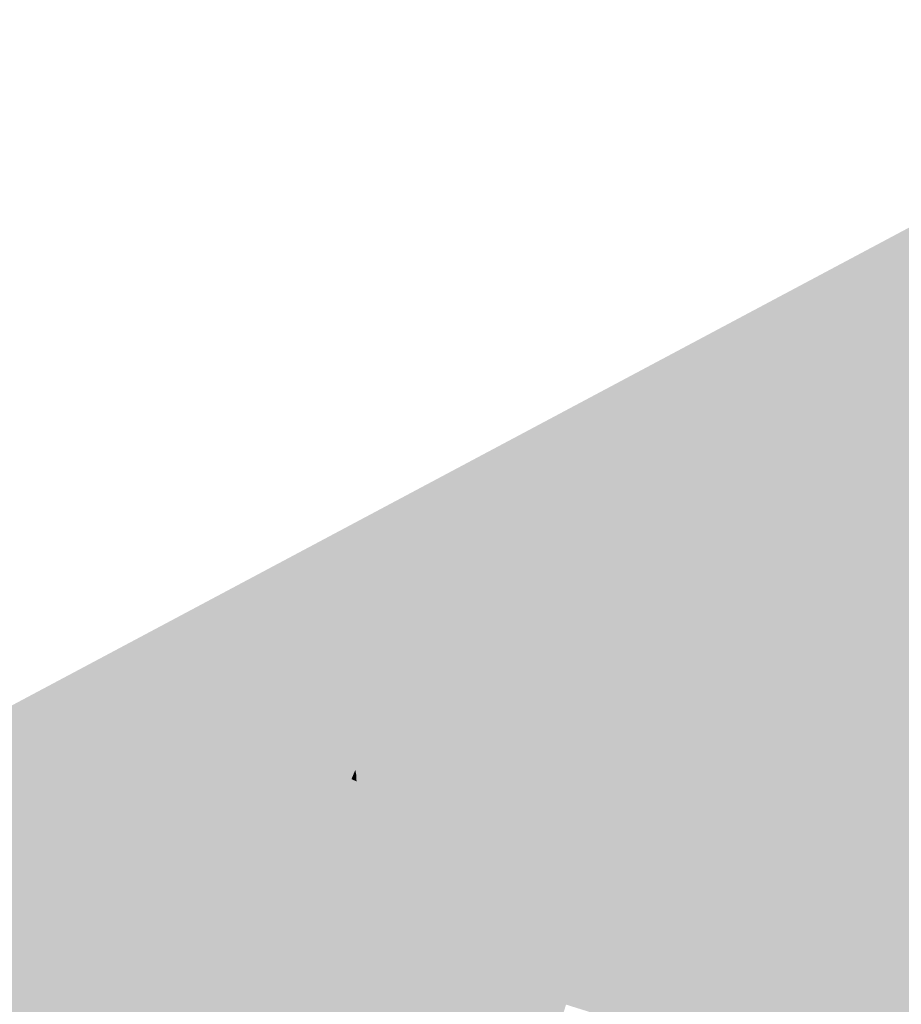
# Model space of a CAD drawing. Header units: metres. Extents: x 164696 to 183842, y 382615 to 387356.
# Tile 352 of 656: x 182624.67 to 182626.34, y 386603.9 to 386605.77. Entities that reach past the tile are written whole.
import ezdxf

# ---------------------------------------------------------------- set-up
doc = ezdxf.new("R2010")
doc.units = ezdxf.units.M
doc.layers.add('C3D-SURFACE_TINSURFACE', color=7, linetype='Continuous')

msp = doc.modelspace()

# ---------------------------------------------------------------- linework, layer by layer
at = {"layer": 'C3D-SURFACE_TINSURFACE', "color": 11, "linetype": 'Continuous', "lineweight": -3, "true_color": 0xff8585}
for points in [[(182628.925, 386606.741), (182623.5873, 386603.8967), (182625.2347, 386604.7254)], [(182628.925, 386606.741), (182625.2347, 386604.7254), (182627.1891, 386605.7582)], [(182626.3663, 386604.9365), (182627.1891, 386605.7582), (182625.2347, 386604.7254)], [(182626.3663, 386604.9365), (182625.2347, 386604.7254), (182626.3306, 386604.9172)], [(182626.3094, 386604.5599), (182626.3663, 386604.9365), (182626.3306, 386604.9172)], [(182626.3094, 386604.5599), (182626.3704, 386604.5085), (182626.3663, 386604.9365)], [(182625.2347, 386604.7254), (182626.2948, 386604.8978), (182626.3306, 386604.9172)], [(182626.3094, 386604.5599), (182626.3306, 386604.9172), (182626.2948, 386604.8978)], [(182625.2347, 386604.7254), (182626.2591, 386604.8785), (182626.2948, 386604.8978)], [(182626.3094, 386604.5599), (182626.2948, 386604.8978), (182626.2591, 386604.8785)], [(182626.2234, 386604.8591), (182626.2591, 386604.8785), (182625.2347, 386604.7254)], [(182626.3094, 386604.5599), (182626.2591, 386604.8785), (182626.2234, 386604.8591)], [(182626.1877, 386604.8398), (182626.2234, 386604.8591), (182625.2347, 386604.7254)], [(182626.3094, 386604.5599), (182626.2234, 386604.8591), (182626.1877, 386604.8398)], [(182626.1519, 386604.8204), (182626.1877, 386604.8398), (182625.2347, 386604.7254)], [(182626.3094, 386604.5599), (182626.1877, 386604.8398), (182626.1519, 386604.8204)], [(182626.0797, 386604.7752), (182626.1519, 386604.8204), (182625.2347, 386604.7254)], [(182626.0797, 386604.7752), (182626.118, 386604.7978), (182626.1519, 386604.8204)], [(182626.3094, 386604.5599), (182626.1519, 386604.8204), (182626.118, 386604.7978)], [(182626.3094, 386604.5599), (182626.118, 386604.7978), (182626.0797, 386604.7752)], [(182626.0797, 386604.7752), (182625.2347, 386604.7254), (182626.0414, 386604.7526)], [(182626.3094, 386604.5599), (182626.0797, 386604.7752), (182626.0414, 386604.7526)], [(182626.003, 386604.73), (182626.0414, 386604.7526), (182625.2347, 386604.7254)], [(182626.3094, 386604.5599), (182626.0414, 386604.7526), (182626.003, 386604.73)], [(182625.2347, 386604.7254), (182623.5873, 386603.8967), (182623.9326, 386603.9433)], [(182625.2347, 386604.7254), (182623.9326, 386603.9433), (182625.1224, 386604.5418)], [(182624.9331, 386604.1205), (182625.2347, 386604.7254), (182625.0248, 386604.3357)], [(182624.9673, 386604.1392), (182625.2347, 386604.7254), (182624.9331, 386604.1205)], [(182624.9673, 386604.1392), (182625.0016, 386604.1579), (182625.2347, 386604.7254)], [(182625.0016, 386604.1579), (182625.0358, 386604.1766), (182625.2347, 386604.7254)], [(182625.2347, 386604.7254), (182625.1191, 386604.5247), (182625.0248, 386604.3357)], [(182625.0358, 386604.1766), (182625.07, 386604.1953), (182625.2347, 386604.7254)], [(182625.07, 386604.1953), (182625.2507, 386604.6958), (182625.2347, 386604.7254)], [(182625.2347, 386604.7254), (182625.1224, 386604.5418), (182625.1191, 386604.5247)], [(182625.9647, 386604.7074), (182626.003, 386604.73), (182625.2347, 386604.7254)], [(182625.7428, 386604.5799), (182625.2347, 386604.7254), (182625.2507, 386604.6958)], [(182625.7428, 386604.5799), (182625.7789, 386604.6), (182625.2347, 386604.7254)], [(182625.7789, 386604.6), (182625.8149, 386604.6201), (182625.2347, 386604.7254)], [(182625.851, 386604.6402), (182625.2347, 386604.7254), (182625.8149, 386604.6201)], [(182625.851, 386604.6402), (182625.8881, 386604.6622), (182625.2347, 386604.7254)], [(182625.8881, 386604.6622), (182625.9264, 386604.6848), (182625.2347, 386604.7254)], [(182625.9264, 386604.6848), (182625.9647, 386604.7074), (182625.2347, 386604.7254)], [(182626.3094, 386604.5599), (182626.003, 386604.73), (182625.9647, 386604.7074)], [(182626.3094, 386604.5599), (182625.9647, 386604.7074), (182625.9264, 386604.6848)], [(182625.07, 386604.1953), (182625.1077, 386604.2151), (182625.2507, 386604.6958)], [(182625.1077, 386604.2151), (182625.146, 386604.237), (182625.2507, 386604.6958)], [(182625.2667, 386604.6661), (182625.2507, 386604.6958), (182625.146, 386604.237)], [(182625.7068, 386604.5598), (182625.2507, 386604.6958), (182625.2667, 386604.6661)], [(182625.7068, 386604.5598), (182625.7428, 386604.5799), (182625.2507, 386604.6958)], [(182626.3094, 386604.5599), (182625.9264, 386604.6848), (182625.8881, 386604.6622)], [(182625.2667, 386604.6661), (182625.146, 386604.237), (182625.2143, 386604.4367)], [(182625.2667, 386604.6661), (182625.2143, 386604.4367), (182625.2787, 386604.6439)], [(182625.6708, 386604.5397), (182625.2667, 386604.6661), (182625.2787, 386604.6439)], [(182625.7068, 386604.5598), (182625.2667, 386604.6661), (182625.6708, 386604.5397)], [(182626.3094, 386604.5599), (182625.8881, 386604.6622), (182625.851, 386604.6402)], [(182625.6708, 386604.5397), (182625.2787, 386604.6439), (182625.3473, 386604.6204)], [(182626.3094, 386604.5599), (182625.851, 386604.6402), (182625.8149, 386604.6201)], [(182625.3154, 386604.5821), (182625.2908, 386604.6229), (182625.2806, 386604.4691)], [(182625.6347, 386604.5197), (182625.3413, 386604.617), (182625.2908, 386604.6229)], [(182625.6347, 386604.5197), (182625.2908, 386604.6229), (182625.3154, 386604.5821)], [(182625.6347, 386604.5197), (182625.3473, 386604.6204), (182625.3413, 386604.617)], [(182625.6347, 386604.5197), (182625.6708, 386604.5397), (182625.3473, 386604.6204)], [(182625.6489, 386604.0006), (182625.8149, 386604.6201), (182625.7789, 386604.6)], [(182625.6489, 386604.0006), (182626.3094, 386604.5599), (182625.8149, 386604.6201)], [(182625.6135, 386604.0588), (182625.7789, 386604.6), (182625.7428, 386604.5799)], [(182625.6135, 386604.0588), (182625.6312, 386604.0297), (182625.7789, 386604.6)], [(182625.6312, 386604.0297), (182625.6489, 386604.0006), (182625.7789, 386604.6)], [(182625.3154, 386604.5821), (182625.2806, 386604.4691), (182625.2881, 386604.4423)], [(182625.3154, 386604.5821), (182625.2881, 386604.4423), (182625.3033, 386604.3889)], [(182625.3728, 386604.5031), (182625.3154, 386604.5821), (182625.3033, 386604.3889)], [(182625.3728, 386604.5031), (182625.5675, 386604.4797), (182625.3154, 386604.5821)], [(182625.5675, 386604.4797), (182625.6001, 386604.4984), (182625.3154, 386604.5821)], [(182625.6001, 386604.4984), (182625.6347, 386604.5197), (182625.3154, 386604.5821)], [(182625.5958, 386604.0879), (182625.7428, 386604.5799), (182625.7068, 386604.5598)], [(182625.5958, 386604.0879), (182625.6135, 386604.0588), (182625.7428, 386604.5799)], [(182625.5781, 386604.1169), (182625.7068, 386604.5598), (182625.6708, 386604.5397)], [(182625.5781, 386604.1169), (182625.5958, 386604.0879), (182625.7068, 386604.5598)], [(182625.6489, 386604.0006), (182626.3987, 386604.4626), (182626.3094, 386604.5599)], [(182626.3987, 386604.4626), (182626.3846, 386604.4855), (182626.3094, 386604.5599)], [(182626.3846, 386604.4855), (182626.3704, 386604.5085), (182626.3094, 386604.5599)], [(182625.5603, 386604.146), (182625.6708, 386604.5397), (182625.6347, 386604.5197)], [(182625.5603, 386604.146), (182625.5781, 386604.1169), (182625.6708, 386604.5397)], [(182625.5224, 386604.2272), (182625.6347, 386604.5197), (182625.6001, 386604.4984)], [(182625.5603, 386604.146), (182625.6347, 386604.5197), (182625.5224, 386604.2272)], [(182625.3728, 386604.5031), (182625.3033, 386604.3889), (182625.3066, 386604.3423)], [(182625.3728, 386604.5031), (182625.3066, 386604.3423), (182625.3088, 386604.3299)], [(182625.3728, 386604.5031), (182625.3088, 386604.3299), (182625.3376, 386604.3463)], [(182625.3891, 386604.4756), (182625.3728, 386604.5031), (182625.3376, 386604.3463)], [(182625.3891, 386604.4756), (182625.5349, 386604.461), (182625.3728, 386604.5031)], [(182625.3728, 386604.5031), (182625.5349, 386604.461), (182625.5675, 386604.4797)], [(182625.5224, 386604.2272), (182625.6001, 386604.4984), (182625.5675, 386604.4797)], [(182625.3891, 386604.4756), (182625.3376, 386604.3463), (182625.3718, 386604.3676)], [(182625.4054, 386604.4481), (182625.3891, 386604.4756), (182625.3718, 386604.3676)], [(182625.4054, 386604.4481), (182625.5023, 386604.4423), (182625.3891, 386604.4756)], [(182625.3891, 386604.4756), (182625.5023, 386604.4423), (182625.5349, 386604.461)], [(182625.484, 386604.3054), (182625.5675, 386604.4797), (182625.5349, 386604.461)], [(182625.5224, 386604.2272), (182625.5675, 386604.4797), (182625.484, 386604.3054)], [(182625.6777, 386603.951), (182626.3987, 386604.4626), (182625.6489, 386604.0006)], [(182625.6777, 386603.951), (182626.2299, 386603.7317), (182626.3987, 386604.4626)], [(182626.2299, 386603.7317), (182626.4723, 386604.3633), (182626.3987, 386604.4626)], [(182625.4054, 386604.4481), (182625.3718, 386604.3676), (182625.4044, 386604.3862)], [(182625.4217, 386604.4206), (182625.4054, 386604.4481), (182625.4044, 386604.3862)], [(182625.4217, 386604.4206), (182625.4696, 386604.4236), (182625.4054, 386604.4481)], [(182625.4054, 386604.4481), (182625.4696, 386604.4236), (182625.5023, 386604.4423)], [(182625.484, 386604.3054), (182625.5349, 386604.461), (182625.5023, 386604.4423)], [(182625.146, 386604.237), (182625.1556, 386604.2424), (182625.2143, 386604.4367)], [(182625.4543, 386604.3655), (182625.5023, 386604.4423), (182625.4696, 386604.4236)], [(182625.4543, 386604.3655), (182625.484, 386604.3054), (182625.5023, 386604.4423)], [(182625.4217, 386604.4206), (182625.4044, 386604.3862), (182625.437, 386604.405)], [(182625.4217, 386604.4206), (182625.437, 386604.405), (182625.4696, 386604.4236)], [(182625.438, 386604.3931), (182625.4696, 386604.4236), (182625.437, 386604.405)], [(182625.438, 386604.3931), (182625.4543, 386604.3655), (182625.4696, 386604.4236)], [(182625.438, 386604.3931), (182625.437, 386604.405), (182625.4044, 386604.3862)], [(182625.4543, 386604.3655), (182625.438, 386604.3931), (182625.4044, 386604.3862)], [(182625.4543, 386604.3655), (182625.4044, 386604.3862), (182625.3718, 386604.3676)], [(182625.484, 386604.3054), (182625.3718, 386604.3676), (182625.3376, 386604.3463)], [(182625.484, 386604.3054), (182625.4543, 386604.3655), (182625.3718, 386604.3676)], [(182626.2943, 386603.7576), (182626.4723, 386604.3633), (182626.2299, 386603.7317)], [(182626.3196, 386603.7698), (182626.4723, 386604.3633), (182626.2943, 386603.7576)], [(182626.5006, 386604.3168), (182626.4723, 386604.3633), (182626.3196, 386603.7698)], [(182624.9331, 386604.1205), (182625.0248, 386604.3357), (182624.9091, 386604.1074)], [(182625.484, 386604.3054), (182625.3376, 386604.3463), (182625.3088, 386604.3299)], [(182625.5224, 386604.2272), (182625.3094, 386604.3201), (182625.2936, 386604.2932)], [(182625.484, 386604.3054), (182625.3088, 386604.3299), (182625.3085, 386604.3235)], [(182625.5224, 386604.2272), (182625.484, 386604.3054), (182625.3085, 386604.3235)], [(182625.5224, 386604.2272), (182625.3085, 386604.3235), (182625.3094, 386604.3201)], [(182626.5006, 386604.3168), (182626.3196, 386603.7698), (182626.3449, 386603.782)], [(182625.5426, 386604.1751), (182625.2934, 386604.2879), (182625.2798, 386604.2619)], [(182625.5426, 386604.1751), (182625.2936, 386604.2932), (182625.2934, 386604.2879)], [(182625.5426, 386604.1751), (182625.5224, 386604.2272), (182625.2936, 386604.2932)], [(182625.5426, 386604.1751), (182625.2798, 386604.2619), (182625.2257, 386604.2492)], [(182625.5603, 386604.146), (182625.1556, 386604.2424), (182625.146, 386604.237)], [(182625.5603, 386604.146), (182625.2277, 386604.2458), (182625.1556, 386604.2424)], [(182625.5603, 386604.146), (182625.5426, 386604.1751), (182625.2257, 386604.2492)], [(182625.5603, 386604.146), (182625.2257, 386604.2492), (182625.2277, 386604.2458)], [(182625.5781, 386604.1169), (182625.146, 386604.237), (182625.1077, 386604.2151)], [(182625.5781, 386604.1169), (182625.5603, 386604.146), (182625.146, 386604.237)], [(182625.5426, 386604.1751), (182625.5603, 386604.146), (182625.5224, 386604.2272)], [(182625.6135, 386604.0588), (182625.1077, 386604.2151), (182625.07, 386604.1953)], [(182625.5958, 386604.0879), (182625.5781, 386604.1169), (182625.1077, 386604.2151)], [(182625.5958, 386604.0879), (182625.1077, 386604.2151), (182625.6135, 386604.0588)], [(182624.8607, 386603.6564), (182625.07, 386604.1953), (182625.0358, 386604.1766)], [(182625.6312, 386604.0297), (182625.07, 386604.1953), (182624.8607, 386603.6564)], [(182625.6312, 386604.0297), (182625.6135, 386604.0588), (182625.07, 386604.1953)], [(182624.8607, 386603.6564), (182625.0358, 386604.1766), (182625.0016, 386604.1579)], [(182624.8607, 386603.6564), (182625.0016, 386604.1579), (182624.9673, 386604.1392)], [(182624.8444, 386603.6825), (182624.9673, 386604.1392), (182624.9331, 386604.1205)], [(182624.8444, 386603.6825), (182624.8607, 386603.6564), (182624.9673, 386604.1392)], [(182624.8444, 386603.6825), (182624.9331, 386604.1205), (182624.9091, 386604.1074)], [(182624.8444, 386603.6825), (182624.9091, 386604.1074), (182624.8907, 386604.0389)], [(182624.8444, 386603.6825), (182624.8907, 386604.0389), (182624.8567, 386603.9257)], [(182625.6312, 386604.0297), (182624.8607, 386603.6564), (182624.8867, 386603.5977)], [(182625.6312, 386604.0297), (182624.8867, 386603.5977), (182625.6489, 386604.0006)], [(182625.6489, 386604.0006), (182624.8867, 386603.5977), (182624.9134, 386603.5478)], [(182625.6777, 386603.951), (182625.6489, 386604.0006), (182624.9134, 386603.5478)], [(182625.6777, 386603.951), (182624.9134, 386603.5478), (182625.5417, 386603.3574)], [(182625.7073, 386603.8955), (182625.6777, 386603.951), (182625.5417, 386603.3574)], [(182625.6777, 386603.951), (182625.7073, 386603.8955), (182626.2299, 386603.7317)], [(182624.8044, 386603.7156), (182624.8392, 386603.9276), (182624.8183, 386603.9025)], [(182624.8444, 386603.6825), (182624.8392, 386603.9276), (182624.8044, 386603.7156)], [(182624.8444, 386603.6825), (182624.8567, 386603.9257), (182624.8392, 386603.9276)], [(182624.8044, 386603.7156), (182624.8183, 386603.9025), (182624.3993, 386603.821)]]:
    msp.add_solid(points, dxfattribs=at)
at = {"layer": 'C3D-SURFACE_TINSURFACE', "color": 1, "linetype": 'Continuous', "lineweight": -3, "true_color": 0xe60000}
for points in [[(182625.2143, 386604.4367), (182625.1843, 386604.2588), (182625.2827, 386604.6365)], [(182625.2827, 386604.6365), (182625.1843, 386604.2588), (182625.2226, 386604.2807)], [(182625.2143, 386604.4367), (182625.2827, 386604.6365), (182625.2787, 386604.6439)], [(182625.2908, 386604.6229), (182625.2827, 386604.6365), (182625.2226, 386604.2807)], [(182625.2787, 386604.6439), (182625.2827, 386604.6365), (182625.3473, 386604.6204)], [(182625.2908, 386604.6229), (182625.3413, 386604.617), (182625.2827, 386604.6365)], [(182625.3473, 386604.6204), (182625.2827, 386604.6365), (182625.3413, 386604.617)], [(182625.2908, 386604.6229), (182625.2226, 386604.2807), (182625.2806, 386604.4691)], [(182623.9326, 386603.9433), (182624.8304, 386604.0644), (182625.1224, 386604.5418)], [(182625.1191, 386604.5247), (182625.1224, 386604.5418), (182624.8304, 386604.0644)], [(182625.1191, 386604.5247), (182624.8304, 386604.0644), (182624.8646, 386604.0831)], [(182625.0248, 386604.3357), (182625.1191, 386604.5247), (182624.8646, 386604.0831)], [(182625.2881, 386604.4423), (182625.2806, 386604.4691), (182625.2226, 386604.2807)], [(182625.2143, 386604.4367), (182625.1556, 386604.2424), (182625.1843, 386604.2588)], [(182625.2881, 386604.4423), (182625.2226, 386604.2807), (182625.2609, 386604.3026)], [(182625.3033, 386604.3889), (182625.2881, 386604.4423), (182625.2609, 386604.3026)], [(182625.3033, 386604.3889), (182625.2609, 386604.3026), (182625.2992, 386604.3245)], [(182625.3033, 386604.3889), (182625.2992, 386604.3245), (182625.3066, 386604.3423)], [(182625.0248, 386604.3357), (182624.8646, 386604.0831), (182624.8989, 386604.1018)], [(182625.0248, 386604.3357), (182624.8989, 386604.1018), (182624.9091, 386604.1074)], [(182625.3088, 386604.3299), (182625.3066, 386604.3423), (182625.2992, 386604.3245)], [(182625.3094, 386604.3201), (182625.2992, 386604.3245), (182625.2609, 386604.3026)], [(182625.3094, 386604.3201), (182625.2609, 386604.3026), (182625.2936, 386604.2932)], [(182625.3088, 386604.3299), (182625.2992, 386604.3245), (182625.3085, 386604.3235)], [(182625.3085, 386604.3235), (182625.2992, 386604.3245), (182625.3094, 386604.3201)], [(182625.2934, 386604.2879), (182625.2609, 386604.3026), (182625.2226, 386604.2807)], [(182625.2936, 386604.2932), (182625.2609, 386604.3026), (182625.2934, 386604.2879)], [(182625.2257, 386604.2492), (182625.2226, 386604.2807), (182625.1843, 386604.2588)], [(182625.2934, 386604.2879), (182625.2226, 386604.2807), (182625.2798, 386604.2619)], [(182625.2257, 386604.2492), (182625.2798, 386604.2619), (182625.2226, 386604.2807)], [(182625.1556, 386604.2424), (182625.2277, 386604.2458), (182625.1843, 386604.2588)], [(182625.2257, 386604.2492), (182625.1843, 386604.2588), (182625.2277, 386604.2458)], [(182624.9091, 386604.1074), (182624.8989, 386604.1018), (182624.8907, 386604.0389)], [(182624.8907, 386604.0389), (182624.8989, 386604.1018), (182624.8646, 386604.0831)], [(182624.8392, 386603.9276), (182624.8646, 386604.0831), (182624.8304, 386604.0644)], [(182624.8392, 386603.9276), (182624.8567, 386603.9257), (182624.8646, 386604.0831)], [(182624.8907, 386604.0389), (182624.8646, 386604.0831), (182624.8567, 386603.9257)], [(182623.9326, 386603.9433), (182624.3993, 386603.821), (182624.8304, 386604.0644)], [(182624.3993, 386603.821), (182624.8183, 386603.9025), (182624.8304, 386604.0644)], [(182624.8392, 386603.9276), (182624.8304, 386604.0644), (182624.8183, 386603.9025)]]:
    msp.add_solid(points, dxfattribs=at)

doc.saveas('drawing.dxf')
